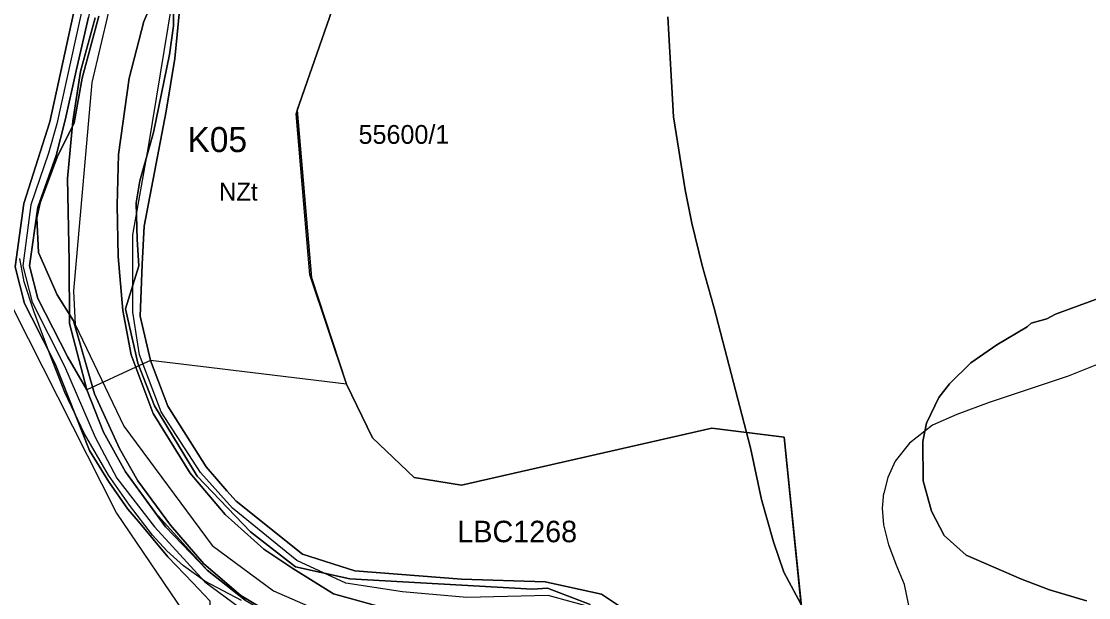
# Model space of a CAD drawing. Extents: x -758499 to -754160, y -1175205 to -1172032.
# Drawn here: x -756536 to -755939, y -1173221 to -1172899 of the extents above; entities that cross this region are included whole.
import ezdxf

# ---------------------------------------------------------------- set-up
doc = ezdxf.new("R2010")
doc.units = 0
for name, color, linetype in [('A012_RegLidArch_p', 7, 'Continuous'), ('A041_BPEJ_p', 7, 'Continuous'), ('A043_InvPuda_p', 7, 'Continuous'), ('D cyklocesty NÁVRH', 7, 'Continuous'), ('HRANICE změn v krajině', 7, 'Continuous'), ('indexy RZV_TYP_2', 7, 'Continuous'), ('indexy změn v krajině', 7, 'Continuous'), ('NÁVRH NZt zeměděl-trvalý travní porost', 7, 'Continuous'), ('PLOCHY NS smíšené nezastavěného území', 7, 'Continuous'), ('PLOCHY NZo zemědělské-orná půda', 7, 'Continuous'), ('PLOCHY PV prostranství veřejné', 7, 'Continuous'), ('PLOCHY VV vodní a vodohospodářské', 7, 'Continuous'), ('vrstevnice', 7, 'Continuous'), ('ÚSES LBC jako součást RBK', 7, 'Continuous'), ('ÚSES NBK funkční', 7, 'Continuous')]:
    doc.layers.add(name, color=color, linetype=linetype)

msp = doc.modelspace()

# ---------------------------------------------------------------- linework, layer by layer
at = {"layer": 'A012_RegLidArch_p'}
for p, q in [((-756487.13, -1172893.28), (-756496.45, -1172932.72)), ((-756496.45, -1172932.72), (-756506.69, -1173049.15)), ((-756506.69, -1173049.15), (-756505.8, -1173067.94)), ((-756505.8, -1173067.94), (-756478.6, -1173124.8)), ((-756478.6, -1173124.8), (-756429.2, -1173191.6)), ((-756429.2, -1173191.6), (-756394.8, -1173216.86)), ((-756394.8, -1173216.86), (-756338.3, -1173241.39))]:
    msp.add_line(p, q, dxfattribs=at)
at = {"layer": 'A041_BPEJ_p'}
for p, q in [((-756450.83, -1172890.76), (-756450.83, -1172901.06)), ((-756450.83, -1172901.06), (-756450.83, -1172890.76)), ((-756492.56, -1172895.64), (-756501.77, -1172930.32)), ((-756501.77, -1172930.32), (-756492.56, -1172895.64)), ((-756174.4, -1172896.15), (-756171.3, -1172952.05)), ((-756171.3, -1172952.05), (-756174.4, -1172896.15)), ((-756450.83, -1172901.06), (-756453, -1172917.04)), ((-756453, -1172917.04), (-756450.83, -1172901.06)), ((-756453, -1172917.04), (-756461.94, -1172960.67)), ((-756461.94, -1172960.67), (-756453, -1172917.04)), ((-756501.77, -1172930.32), (-756506.37, -1172955.25)), ((-756506.37, -1172955.25), (-756501.77, -1172930.32)), ((-756171.3, -1172952.05), (-756164.73, -1172992.74)), ((-756164.73, -1172992.74), (-756171.3, -1172952.05)), ((-756506.37, -1172955.25), (-756515.86, -1172974.48)), ((-756515.86, -1172974.48), (-756506.37, -1172955.25)), ((-756461.94, -1172960.67), (-756469.53, -1172987.76)), ((-756469.53, -1172987.76), (-756461.94, -1172960.67)), ((-756515.86, -1172974.48), (-756525.34, -1173000)), ((-756525.34, -1173000), (-756515.86, -1172974.48)), ((-756469.53, -1172987.76), (-756471.69, -1173000)), ((-756471.69, -1173000), (-756469.53, -1172987.76)), ((-756164.73, -1172992.74), (-756161.02, -1173011.39)), ((-756161.02, -1173011.39), (-756164.73, -1172992.74)), ((-756525.34, -1173000), (-756527.24, -1173008.35)), ((-756527.24, -1173008.35), (-756525.34, -1173000)), ((-756471.69, -1173000), (-756471.15, -1173020.54)), ((-756471.15, -1173020.54), (-756471.69, -1173000)), ((-756527.24, -1173008.35), (-756526.15, -1173027.86)), ((-756526.15, -1173027.86), (-756527.24, -1173008.35)), ((-756161.02, -1173011.39), (-756155.21, -1173035.14)), ((-756155.21, -1173035.14), (-756161.02, -1173011.39)), ((-756471.15, -1173020.54), (-756470.07, -1173035.17)), ((-756470.07, -1173035.17), (-756471.15, -1173020.54)), ((-756526.15, -1173027.86), (-756515.86, -1173051.43)), ((-756515.86, -1173051.43), (-756526.15, -1173027.86)), ((-756470.07, -1173035.17), (-756477.65, -1173059.29)), ((-756477.65, -1173059.29), (-756470.07, -1173035.17)), ((-756155.21, -1173035.14), (-756148.55, -1173058.89)), ((-756148.55, -1173058.89), (-756155.21, -1173035.14)), ((-755957.76, -1173062.27), (-755915.7, -1173046.88)), ((-755915.7, -1173046.88), (-755957.76, -1173062.27)), ((-756515.86, -1173051.43), (-756506.65, -1173066.06)), ((-756506.65, -1173066.06), (-756515.86, -1173051.43)), ((-756477.65, -1173059.29), (-756470.61, -1173089.63)), ((-756470.61, -1173089.63), (-756477.65, -1173059.29)), ((-756148.55, -1173058.89), (-756128.19, -1173136.92)), ((-756128.19, -1173136.92), (-756148.55, -1173058.89)), ((-756506.65, -1173066.06), (-756494.99, -1173106.7)), ((-756494.99, -1173106.7), (-756506.65, -1173066.06)), ((-755971.36, -1173067.26), (-755962.44, -1173064.78)), ((-755962.44, -1173064.78), (-755971.36, -1173067.26)), ((-755962.44, -1173064.78), (-755957.76, -1173062.27)), ((-755957.76, -1173062.27), (-755962.44, -1173064.78)), ((-755990.5, -1173079.41), (-755973.49, -1173069.36)), ((-755973.49, -1173069.36), (-755990.5, -1173079.41)), ((-755973.49, -1173069.36), (-755971.36, -1173067.26)), ((-755971.36, -1173067.26), (-755973.49, -1173069.36)), ((-756004.97, -1173089.47), (-755990.5, -1173079.41)), ((-755990.5, -1173079.41), (-756004.97, -1173089.47)), ((-756470.61, -1173089.63), (-756461.4, -1173113.48)), ((-756461.4, -1173113.48), (-756470.61, -1173089.63)), ((-756016.9, -1173101.25), (-756004.97, -1173089.47)), ((-756004.97, -1173089.47), (-756016.9, -1173101.25)), ((-756022.88, -1173108.83), (-756016.9, -1173101.25)), ((-756016.9, -1173101.25), (-756022.88, -1173108.83)), ((-756494.99, -1173106.7), (-756480.91, -1173137.32)), ((-756480.91, -1173137.32), (-756494.99, -1173106.7)), ((-756461.4, -1173113.48), (-756437.55, -1173152.76)), ((-756437.55, -1173152.76), (-756461.4, -1173113.48)), ((-756029.74, -1173123.18), (-756022.88, -1173108.83)), ((-756022.88, -1173108.83), (-756029.74, -1173123.18)), ((-756031.92, -1173133.33), (-756029.74, -1173123.18)), ((-756029.74, -1173123.18), (-756031.92, -1173133.33)), ((-756480.91, -1173137.32), (-756470.61, -1173155.47)), ((-756470.61, -1173155.47), (-756480.91, -1173137.32)), ((-756128.19, -1173136.92), (-756121.98, -1173165.75)), ((-756121.98, -1173165.75), (-756128.19, -1173136.92)), ((-756031.61, -1173155.34), (-756031.92, -1173133.33)), ((-756031.92, -1173133.33), (-756031.61, -1173155.34)), ((-756470.61, -1173155.47), (-756452.46, -1173180.13)), ((-756452.46, -1173180.13), (-756470.61, -1173155.47)), ((-756437.55, -1173152.76), (-756407.75, -1173183.92)), ((-756407.75, -1173183.92), (-756437.55, -1173152.76)), ((-756027.03, -1173172.31), (-756031.61, -1173155.34)), ((-756031.61, -1173155.34), (-756027.03, -1173172.31)), ((-756121.98, -1173165.75), (-756115.32, -1173189.51)), ((-756115.32, -1173189.51), (-756121.98, -1173165.75)), ((-756019.9, -1173185.9), (-756027.03, -1173172.31)), ((-756027.03, -1173172.31), (-756019.9, -1173185.9)), ((-756452.46, -1173180.13), (-756433.76, -1173201.8)), ((-756433.76, -1173201.8), (-756452.46, -1173180.13)), ((-756407.75, -1173183.92), (-756382.55, -1173203.43)), ((-756382.55, -1173203.43), (-756407.75, -1173183.92)), ((-756115.32, -1173189.51), (-756109.47, -1173206.48)), ((-756109.47, -1173206.48), (-756115.32, -1173189.51)), ((-756007.66, -1173196.99), (-756019.9, -1173185.9)), ((-756019.9, -1173185.9), (-756007.66, -1173196.99)), ((-755976.78, -1173210.32), (-756007.66, -1173196.99)), ((-756007.66, -1173196.99), (-755976.78, -1173210.32)), ((-756433.76, -1173201.8), (-756413.17, -1173219.42)), ((-756413.17, -1173219.42), (-756433.76, -1173201.8)), ((-756382.55, -1173203.43), (-756352.21, -1173210.2)), ((-756352.21, -1173210.2), (-756382.55, -1173203.43)), ((-756109.47, -1173206.48), (-756098.56, -1173226.87)), ((-756098.56, -1173226.87), (-756109.47, -1173206.48)), ((-756352.21, -1173210.2), (-756250, -1173215.89)), ((-756250, -1173215.89), (-756352.21, -1173210.2)), ((-755961.12, -1173216.35), (-755976.78, -1173210.32)), ((-755976.78, -1173210.32), (-755961.12, -1173216.35)), ((-756413.17, -1173219.42), (-756393.93, -1173231.07)), ((-756393.93, -1173231.07), (-756413.17, -1173219.42)), ((-756250, -1173215.89), (-756241.66, -1173215.35)), ((-756241.66, -1173215.35), (-756250, -1173215.89)), ((-756241.66, -1173215.35), (-756217.82, -1173224.56)), ((-756217.82, -1173224.56), (-756241.66, -1173215.35)), ((-755940.38, -1173222.42), (-755961.12, -1173216.35)), ((-755961.12, -1173216.35), (-755940.38, -1173222.42))]:
    msp.add_line(p, q, dxfattribs=at)
at = {"layer": 'A043_InvPuda_p'}
for p, q in [((-756548.68, -1173043.38), (-756482.65, -1173173.48)), ((-756482.65, -1173173.48), (-756302.97, -1173438.22))]:
    msp.add_line(p, q, dxfattribs=at)
at = {"layer": 'D cyklocesty NÁVRH'}
for points in [[(-756257.81, -1172604.63), (-756277.68, -1172606.14), (-756315.08, -1172602.59), (-756330.66, -1172603.25), (-756347.33, -1172607.59), (-756388.57, -1172655.72), (-756418.43, -1172700.36), (-756431.91, -1172730.22), (-756445.78, -1172754.75), (-756465.5, -1172798.96), (-756480.72, -1172826), (-756491.88, -1172846.72), (-756516.01, -1172955.8), (-756520.65, -1172972.25), (-756530.43, -1173001.09), (-756535, -1173035.16), (-756529.71, -1173055.59), (-756511.74, -1173091.32), (-756494.49, -1173131.04), (-756482.46, -1173153.94), (-756461.29, -1173181.19), (-756433.17, -1173211.78), (-756414.04, -1173225.98)], [(-756214.08, -1173227), (-756241.33, -1173219.46), (-756286.85, -1173220.62), (-756322.8, -1173217.43), (-756354.39, -1173212.5), (-756381.79, -1173199.89), (-756417.74, -1173170.61), (-756435.71, -1173150.75), (-756457.6, -1173116.83), (-756469.77, -1173084.95), (-756473.4, -1173061.17), (-756473.4, -1173017.98), (-756464.7, -1172968.7), (-756449.34, -1172874.48), (-756444.12, -1172855.06), (-756432.52, -1172831.29), (-756399.47, -1172780.55), (-756373.09, -1172746.35), (-756318.01, -1172699.09), (-756281.05, -1172680.25), (-756245.83, -1172666.91), (-756179.88, -1172658.65), (-756148.28, -1172649.67), (-756097.31, -1172628.93)]]:
    msp.add_lwpolyline(points, dxfattribs=at)
at = {"layer": 'HRANICE změn v krajině'}
for points in [[(-756351.03, -1172860.42), (-756381.55, -1172948.3), (-756373.65, -1173041.77), (-756354, -1173101.39), (-756339.42, -1173131.29), (-756316.23, -1173153.55), (-756289.68, -1173157.74), (-756149.72, -1173126.03), (-756109.32, -1173130.91), (-756085.79, -1173362.04)], [(-756197.01, -1173228.43), (-756211.53, -1173218.65), (-756242.94, -1173211.84), (-756289.66, -1173210.43), (-756349.36, -1173205.73), (-756378.56, -1173196.33), (-756415.7, -1173166.85), (-756420.96, -1173160.93), (-756432.56, -1173147.59), (-756453.97, -1173113.73), (-756463.55, -1173088.17), (-756469.3, -1173063.29), (-756468.19, -1173034.52), (-756467.17, -1173013.12), (-756454.89, -1172948.74), (-756449.97, -1172919.32), (-756446.1, -1172879)]]:
    msp.add_lwpolyline(points, dxfattribs=at)
at = {"layer": 'NÁVRH NZt zeměděl-trvalý travní porost'}
for points in [[(-756351.03, -1172860.42), (-756381.55, -1172948.3), (-756373.65, -1173041.77), (-756354, -1173101.39), (-756339.42, -1173131.29), (-756316.23, -1173153.55), (-756289.68, -1173157.74), (-756149.72, -1173126.03), (-756109.32, -1173130.91), (-756085.79, -1173362.04)], [(-756197.01, -1173228.43), (-756211.53, -1173218.65), (-756242.94, -1173211.84), (-756289.66, -1173210.43), (-756349.36, -1173205.73), (-756378.56, -1173196.33), (-756415.7, -1173166.85), (-756420.96, -1173160.93), (-756432.56, -1173147.59), (-756453.97, -1173113.73), (-756463.55, -1173088.17), (-756469.3, -1173063.29), (-756468.19, -1173034.52), (-756467.17, -1173013.12), (-756454.89, -1172948.74), (-756449.97, -1172919.32), (-756446.1, -1172879)]]:
    msp.add_lwpolyline(points, dxfattribs=at)
at = {"layer": 'PLOCHY NS smíšené nezastavěného území'}
msp.add_lwpolyline([(-756494.51, -1172896.68), (-756502.82, -1172926.59), (-756506.98, -1172954.41), (-756510.04, -1172986.37), (-756509.1, -1173032.71), (-756508.85, -1173067.44), (-756499.28, -1173104.49), (-756509.81, -1173086.25), (-756526.59, -1173053.41), (-756531.22, -1173035.27), (-756526.69, -1173002.37), (-756516.37, -1172973.53), (-756511.24, -1172953.9), (-756505.25, -1172926.34), (-756498.27, -1172896.31)], dxfattribs=at)
at = {"layer": 'PLOCHY NZo zemědělské-orná půda'}
for points in [[(-756085.79, -1173362.04), (-756109.32, -1173130.91), (-756149.72, -1173126.03), (-756289.68, -1173157.74), (-756316.23, -1173153.55), (-756339.42, -1173131.29), (-756354, -1173101.39), (-756373.65, -1173041.77), (-756381.55, -1172948.3), (-756351.03, -1172860.42), (-756244.84, -1172822.66), (-756124.02, -1172734.64), (-756010.77, -1172702.21), (-755999.27, -1172694.44), (-755989.02, -1172696.8), (-755987.22, -1172697.21), (-755981.08, -1172727.03), (-755906.48, -1172742.92)], [(-756506.59, -1172894.25), (-756519.89, -1172954.7), (-756534.5, -1173000.48), (-756539.36, -1173035.74), (-756534.1, -1173056.33), (-756530.04, -1173064.26), (-756516.9, -1173089.96), (-756505.53, -1173118.66), (-756497.68, -1173138.49), (-756486.96, -1173155.9), (-756476.23, -1173171.15), (-756470.34, -1173178.19), (-756453.93, -1173197.78), (-756439.98, -1173212.39)], [(-756439.98, -1173212.39), (-756430.37, -1173222.44), (-756432.3, -1173329.06), (-756311.31, -1173336.9), (-756283.48, -1173338.71), (-756272, -1173377.37), (-756295.76, -1173521.24), (-756415.28, -1173701.51), (-756445.99, -1173697.96)]]:
    msp.add_lwpolyline(points, dxfattribs=at)
at = {"layer": 'PLOCHY PV prostranství veřejné'}
for points in [[(-756318.17, -1173230.4), (-756361.3, -1173218.47), (-756383.95, -1173204.47), (-756400.17, -1173193.53), (-756421.82, -1173174.23), (-756441.35, -1173151.2), (-756462.09, -1173117.72), (-756474.36, -1173084.96), (-756479.05, -1173060.15), (-756481.64, -1173030.03), (-756482.2, -1173001.33), (-756481.56, -1172973.09), (-756475.52, -1172930.36), (-756467.3, -1172898.68), (-756456.01, -1172872.31)], [(-756446.1, -1172879), (-756449.97, -1172919.32), (-756454.89, -1172948.74), (-756467.17, -1173013.12), (-756468.19, -1173034.52), (-756469.3, -1173063.29), (-756463.55, -1173088.17), (-756453.97, -1173113.73), (-756432.56, -1173147.59), (-756420.96, -1173160.93), (-756415.7, -1173166.85), (-756378.56, -1173196.33), (-756349.36, -1173205.73), (-756289.66, -1173210.43), (-756242.94, -1173211.84), (-756211.53, -1173218.65), (-756197.01, -1173228.43)], [(-756430.37, -1173222.44), (-756439.98, -1173212.39), (-756453.93, -1173197.78), (-756470.34, -1173178.19), (-756476.23, -1173171.15), (-756486.96, -1173155.9), (-756497.68, -1173138.49), (-756505.53, -1173118.66), (-756516.9, -1173089.96), (-756530.04, -1173064.26), (-756534.1, -1173056.33), (-756539.36, -1173035.74), (-756534.5, -1173000.48), (-756519.89, -1172954.7), (-756506.59, -1172894.25)], [(-756498.27, -1172896.31), (-756505.25, -1172926.34), (-756511.24, -1172953.9), (-756516.37, -1172973.53), (-756526.69, -1173002.37), (-756531.22, -1173035.27), (-756526.59, -1173053.41), (-756509.81, -1173086.25), (-756499.28, -1173104.49), (-756489.9, -1173128.12), (-756477.66, -1173150.4), (-756455.15, -1173181.08), (-756431.99, -1173205.34), (-756410.68, -1173222.17)]]:
    msp.add_lwpolyline(points, dxfattribs=at)
at = {"layer": 'PLOCHY VV vodní a vodohospodářské'}
for points in [[(-756456.01, -1172872.31), (-756467.3, -1172898.68), (-756475.52, -1172930.36), (-756481.56, -1172973.09), (-756482.2, -1173001.33), (-756481.64, -1173030.03), (-756479.05, -1173060.15), (-756474.36, -1173084.96), (-756462.09, -1173117.72), (-756441.35, -1173151.2), (-756421.82, -1173174.23), (-756400.17, -1173193.53), (-756383.95, -1173204.47), (-756361.3, -1173218.47), (-756318.17, -1173230.4)], [(-756410.68, -1173222.17), (-756431.99, -1173205.34), (-756455.15, -1173181.08), (-756477.66, -1173150.4), (-756489.9, -1173128.12), (-756499.28, -1173104.49), (-756508.85, -1173067.44), (-756509.1, -1173032.71), (-756510.04, -1172986.37), (-756506.98, -1172954.41), (-756502.82, -1172926.59), (-756494.51, -1172896.68)]]:
    msp.add_lwpolyline(points, dxfattribs=at)
at = {"layer": 'vrstevnice'}
for p, q in [((-756534.3, -1173044.19), (-756536.63, -1173031.15)), ((-756528.81, -1173060.51), (-756534.3, -1173044.19)), ((-756519.83, -1173084.68), (-756528.81, -1173060.51)), ((-756511.53, -1173105.94), (-756519.83, -1173084.68)), ((-755931.95, -1173089.47), (-755950.64, -1173096.82)), ((-755950.64, -1173096.82), (-755994.76, -1173111.61)), ((-756500.46, -1173129.19), (-756511.53, -1173105.94)), ((-755994.76, -1173111.61), (-756012.9, -1173118.23)), ((-756012.9, -1173118.23), (-756026.46, -1173124.24)), ((-756026.46, -1173124.24), (-756039.34, -1173134.34)), ((-756493.89, -1173140.61), (-756500.46, -1173129.19)), ((-756039.34, -1173134.34), (-756047.34, -1173144.35)), ((-756487.15, -1173152.32), (-756493.89, -1173140.61)), ((-756047.34, -1173144.35), (-756051.48, -1173153.59)), ((-756475.4, -1173168.95), (-756487.15, -1173152.32)), ((-756051.48, -1173153.59), (-756053.64, -1173162.26)), ((-756054.48, -1173170.73), (-756053.64, -1173162.26)), ((-756462.41, -1173185.77), (-756475.4, -1173168.95)), ((-756053.65, -1173179.92), (-756054.48, -1173170.73)), ((-756050.79, -1173191.11), (-756053.65, -1173179.92)), ((-756454.42, -1173194.52), (-756462.41, -1173185.77)), ((-756046.82, -1173202.11), (-756050.79, -1173191.11)), ((-756445.14, -1173202.89), (-756454.42, -1173194.52)), ((-756433.28, -1173211.42), (-756445.14, -1173202.89)), ((-756042.11, -1173213.29), (-756046.82, -1173202.11)), ((-756412.68, -1173222.3), (-756433.28, -1173211.42)), ((-756037.76, -1173234.06), (-756042.11, -1173213.29))]:
    msp.add_line(p, q, dxfattribs=at)
at = {"layer": 'ÚSES LBC jako součást RBK'}
for p, q in [((-756463.55, -1173088.17), (-756471.75, -1173091.92)), ((-756435.69, -1173091.53), (-756463.55, -1173088.17)), ((-756471.75, -1173091.92), (-756499.28, -1173104.49)), ((-756354, -1173101.39), (-756435.69, -1173091.53)), ((-756499.28, -1173104.49), (-756489.9, -1173128.12)), ((-756489.9, -1173128.12), (-756477.66, -1173150.4)), ((-756109.32, -1173130.91), (-756149.72, -1173126.03)), ((-756084.02, -1173380.26), (-756109.32, -1173130.91)), ((-756477.66, -1173150.4), (-756461.07, -1173173.02)), ((-756461.07, -1173173.02), (-756455.15, -1173181.08)), ((-756455.15, -1173181.08), (-756431.99, -1173205.34)), ((-756431.99, -1173205.34), (-756410.68, -1173222.17))]:
    msp.add_line(p, q, dxfattribs=at)
msp.add_lwpolyline([(-756149.72, -1173126.03), (-756289.68, -1173157.74), (-756316.23, -1173153.55), (-756339.42, -1173131.29), (-756354, -1173101.39)], dxfattribs=at)
at = {"layer": 'ÚSES NBK funkční'}
for points in [[(-756354, -1173101.39), (-756374.5, -1173040.3), (-756382.1, -1172950.3), (-756351.03, -1172860.42), (-756244.84, -1172822.66), (-756124.02, -1172734.64), (-756010.77, -1172702.21), (-755999.27, -1172694.44)], [(-756480.98, -1172835.09), (-756488.61, -1172848.76), (-756498.27, -1172896.31), (-756505.25, -1172926.34), (-756511.24, -1172953.9), (-756516.37, -1172973.53), (-756526.69, -1173002.37), (-756531.22, -1173035.27), (-756526.59, -1173053.41), (-756509.81, -1173086.25), (-756499.28, -1173104.49)], [(-756461.07, -1173173.02), (-756431.99, -1173205.34), (-756410.68, -1173222.17), (-756389.79, -1173234.13), (-756364.73, -1173245.11), (-756346.27, -1173260.76), (-756329.16, -1173266.98), (-756297.08, -1173292.89), (-756272, -1173377.37), (-756295.83, -1173521.09), (-756378.92, -1173717.91), (-756380.25, -1173725.67), (-756470.53, -1173787.35)]]:
    msp.add_lwpolyline(points, dxfattribs=at)

# ---------------------------------------------------------------- texts
at = {"layer": 'A041_BPEJ_p'}
msp.add_text('55600/1', height=10.5, dxfattribs=at).set_placement((-756347.3, -1172967.05))
at = {"layer": 'indexy RZV_TYP_2'}
msp.add_text('NZt', height=10, dxfattribs=at).set_placement((-756425.29, -1172998.77))
at = {"layer": 'indexy změn v krajině'}
msp.add_text('K05', height=14, dxfattribs=at).set_placement((-756442.94, -1172971.66))
at = {"layer": 'ÚSES LBC jako součást RBK'}
msp.add_text('LBC1268', height=12, dxfattribs=at).set_placement((-756292.04, -1173189.71))

doc.saveas('drawing.dxf')
